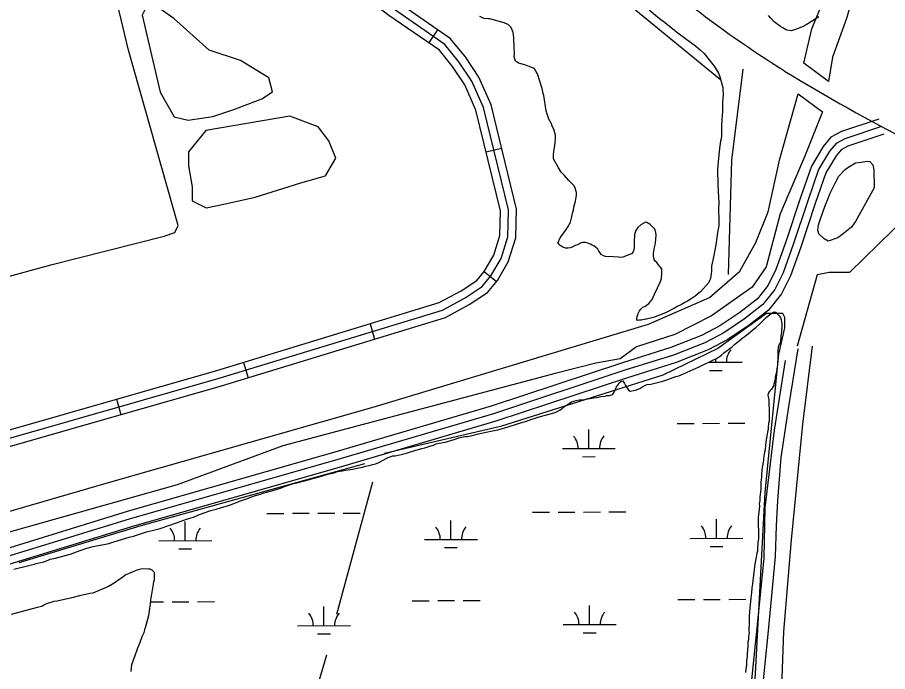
# Model space of a CAD drawing. Extents: x 3419139 to 3457078, y 540382 to 565875.
# Drawn here: x 3451859 to 3453503, y 561200 to 562436 of the extents above; entities that cross this region are included whole.
import ezdxf

# ---------------------------------------------------------------- set-up
doc = ezdxf.new("R2010")
doc.units = 0
for name, color, linetype in [('V-DTCH-CNTR', 7, 'Continuous'), ('V-ROAD-CNTR', 7, 'Continuous'), ('V-SITE-VEGE', 7, 'Continuous'), ('V-TOPO-SHOR', 7, 'Continuous'), ('V-UTIL-LINE', 7, 'Continuous'), ('V-WETL-SWMP', 7, 'Continuous')]:
    doc.layers.add(name, color=color, linetype=linetype)

msp = doc.modelspace()

# ---------------------------------------------------------------- linework, layer by layer
at = {"layer": 'V-DTCH-CNTR'}
for points in [[(3454377.7, 561171.7), (3454209, 561109.4), (3453922.1, 561015.1), (3453631.8, 560916.6), (3453296.9, 560812.7), (3453290.6, 560813.3), (3453290, 560911.9), (3453300, 561082.3), (3453307, 561276.1), (3453321.1, 561449.3), (3453342.9, 561667.5), (3453360.9, 561815.3)], [(3453309.4, 561787.8), (3453288.5, 561656.5), (3453271.2, 561509.4), (3453269.1, 561415), (3453257, 561294.8), (3453241.2, 561141.6)]]:
    msp.add_lwpolyline(points, dxfattribs=at)
at = {"layer": 'V-ROAD-CNTR'}
for p, q in [((3452636, 562387.9), (3452653.1, 562412.6)), ((3452744.6, 562182), (3452773.7, 562189.2)), ((3452740.5, 561956), (3452763.8, 561937.1)), ((3452525, 561857.3), (3452533.7, 561828.6)), ((3452285.9, 561784.2), (3452294.6, 561755.5)), ((3452046, 561714.7), (3452054.3, 561685.9))]:
    msp.add_line(p, q, dxfattribs=at)
for points in [[(3450428.9, 561224.6), (3451023.5, 561399.1), (3451667.2, 561590.9), (3452240, 561754.5), (3452661.8, 561883.4), (3452704.8, 561906.6), (3452737, 561927.8), (3452753.2, 561947.9), (3452772.5, 561980.7), (3452785.4, 562022), (3452786.8, 562072.6), (3452739.5, 562266), (3452717.4, 562316.1), (3452693.1, 562352.6), (3452666.3, 562385.2), (3452569.3, 562452.3), (3452263.5, 562687.6), (3451869.8, 562992.7), (3451830.7, 563010.6), (3451774.7, 563023.4), (3451214.2, 563095.9), (3450590.4, 563168.8), (3450330.4, 563198.6)], [(3450424.6, 561239), (3451019.2, 561413.5), (3451663, 561605.3), (3452235.8, 561768.9), (3452655.9, 561897.3), (3452697.1, 561919.5), (3452726.8, 561939), (3452740.9, 561956.5), (3452758.7, 561986.8), (3452770.4, 562024.5), (3452771.7, 562071), (3452725.2, 562261.1), (3452704.2, 562308.9), (3452681, 562343.6), (3452656, 562374.1), (3452560.5, 562440.2), (3452254.4, 562675.7), (3451862, 562979.8), (3451825.8, 562996.4), (3451772, 563008.6), (3451212.4, 563081), (3450588.7, 563153.9), (3450328.4, 563183.7)], [(3449342.8, 560891.4), (3449392.6, 560904.4), (3449741.4, 561003.1), (3450433.2, 561210.3), (3451027.7, 561384.7), (3451671.4, 561576.5), (3452244.3, 561740.1), (3452667.6, 561869.5), (3452712.5, 561893.7), (3452747.2, 561916.5), (3452765.6, 561939.4), (3452786.3, 561974.6), (3452800.3, 562019.5), (3452801.8, 562074.2), (3452753.7, 562270.8), (3452730.6, 562323.3), (3452705.2, 562361.5), (3452676.6, 562396.4), (3452578.2, 562464.4), (3452332.2, 562653.7)], [(3453486.6, 562244.3), (3453415.9, 562220.8), (3453396, 562210), (3453381, 562192.2), (3453358.9, 562155.5), (3453337.8, 562094.4), (3453310.4, 562012.1), (3453291.8, 561959.7), (3453277.3, 561930.3), (3453256.9, 561904.7), (3453223.5, 561878.8), (3453185.7, 561853.4), (3453151.2, 561835.3), (3453093.3, 561812.6), (3453002.1, 561783.8), (3452754.1, 561701.8), (3452464.7, 561616.4), (3452065.9, 561502.4), (3451827.8, 561429.3)], [(3453491.3, 562230.1), (3453421.9, 562207), (3453405.6, 562198.2), (3453393.3, 562183.5), (3453372.6, 562149.1), (3453352, 562089.6), (3453324.6, 562007.2), (3453305.6, 561953.9), (3453290, 561922.2), (3453267.5, 561893.9), (3453232.3, 561866.6), (3453193.4, 561840.5), (3453157.4, 561821.6), (3453098.3, 561798.4), (3453006.7, 561769.6), (3452758.6, 561687.5), (3452468.9, 561602), (3452070.1, 561488), (3451832.2, 561415)], [(3453496, 562215.9), (3453427.9, 562193.2), (3453415.3, 562186.3), (3453405.5, 562174.7), (3453386.2, 562142.7), (3453366.2, 562084.8), (3453338.8, 562002.3), (3453319.4, 561948), (3453302.7, 561914.1), (3453278.1, 561883.2), (3453241.1, 561854.5), (3453201.1, 561827.6), (3453163.7, 561808), (3453103.3, 561784.3), (3453011.3, 561755.3), (3452763, 561673.2), (3452473, 561587.6), (3452074.4, 561473.6), (3451836.6, 561400.7)]]:
    msp.add_lwpolyline(points, dxfattribs=at)
for centre, radius, start, end in [((3454389.4, 564073.4), 2046.8, 231.8839, 238.1051), ((3455223.5, 565466.6), 3670.9, 238.5505, 247.2268)]:
    msp.add_arc(centre, radius, start, end, dxfattribs=at)
at = {"layer": 'V-SITE-VEGE'}
for points in [[(3453052.7, 562450.7), (3453071.8, 562434.2), (3453081.5, 562427.3), (3453099.7, 562412.7), (3453104.2, 562408.8), (3453121.1, 562396.7), (3453139.7, 562382.9), (3453149.5, 562374.7), (3453156.6, 562367.8), (3453175.4, 562344.3), (3453183.5, 562331.2), (3453186.2, 562324.2), (3453191.7, 562304.1), (3453191.8, 562299.7), (3453192.4, 562291.4), (3453191.2, 562275.5), (3453191, 562258.4)], [(3452941.5, 562008.1), (3452936.6, 562009.8), (3452932.2, 562011), (3452926.5, 562011), (3452923, 562009.6), (3452916.9, 562006.4), (3452912.9, 562005.1), (3452906.8, 562002.3), (3452902.9, 562001), (3452899, 562000), (3452894.6, 562000.4), (3452891.5, 562001.7), (3452889.3, 562002.1), (3452887.5, 562003.4), (3452884.4, 562005.1), (3452882.6, 562006.4), (3452881.7, 562008.6), (3452879.9, 562009.9), (3452884.6, 562019.6), (3452887.2, 562024), (3452894.5, 562033.8), (3452898, 562039.1), (3452903.6, 562049.3), (3452905.6, 562056.8), (3452907.7, 562066.5), (3452909.4, 562072.2), (3452910.2, 562078), (3452911.9, 562084.6), (3452913.1, 562089), (3452914.8, 562096.5), (3452915.2, 562099.5), (3452915.1, 562105.3), (3452914.2, 562109.2), (3452913.2, 562112.3), (3452911, 562117.9), (3452907.8, 562121.4), (3452900.7, 562128.3), (3452892.2, 562137.4), (3452890.5, 562139.2), (3452886.4, 562144), (3452880.6, 562153.1), (3452871.6, 562168.8), (3452871.5, 562177.6), (3452875.1, 562199.6), (3452875.4, 562208.4), (3452875.4, 562213.7), (3452872.1, 562225), (3452869.4, 562231.1), (3452867.6, 562235.5), (3452862.2, 562245.1), (3452861.3, 562248.2), (3452859.5, 562253.4), (3452858.1, 562259.5), (3452853.3, 562288.5), (3452852.3, 562292.8), (3452850, 562302), (3452841.3, 562329.6), (3452838.6, 562334.8), (3452835.9, 562339.2), (3452833.7, 562340.5), (3452823.9, 562344.3), (3452817.8, 562346.4), (3452805.4, 562349.7), (3452800.1, 562353.6), (3452797.3, 562362.4), (3452797.7, 562369), (3452797.1, 562379.1), (3452796.9, 562397.1), (3452796.3, 562403.2), (3452795.4, 562407.6), (3452791.7, 562417.2), (3452786, 562422.8), (3452781.1, 562425), (3452778.4, 562425.8), (3452751.1, 562433.3), (3452748, 562433.3), (3452740.1, 562434.5), (3452732.2, 562437.9)], [(3453372.7, 562437.1), (3453352.2, 562424), (3453349.1, 562422.2), (3453343.5, 562419.1), (3453329.1, 562413.2), (3453321.6, 562410.9), (3453312.4, 562412.5), (3453310.2, 562413.4), (3453304.8, 562416.8), (3453300.4, 562418.9), (3453288.9, 562428), (3453282.2, 562434.9), (3453278.2, 562440.2)], [(3453191, 562258.4), (3453189.9, 562243.5), (3453189.2, 562230.3), (3453189, 562213.1), (3453188.2, 562207), (3453187, 562202.6), (3453185.4, 562189.4), (3453183.1, 562163.4), (3453181.6, 562148.9), (3453182, 562120.3), (3453183.2, 562096.2), (3453184.2, 562087), (3453183.5, 562073.8), (3453184.2, 562054), (3453183.9, 562042.6), (3453182.3, 562033.8), (3453178.3, 562006.5), (3453176.6, 561996.4), (3453174.6, 561986.7), (3453170.5, 561966), (3453170.2, 561956.8), (3453169.3, 561951.9), (3453168.2, 561942.7), (3453166.4, 561939.2), (3453165.2, 561935.6), (3453149.2, 561917.8), (3453147, 561915.6), (3453139.6, 561909.8), (3453134, 561905.8), (3453124.8, 561900.4), (3453120, 561897.7), (3453113.5, 561894.1), (3453104.3, 561889.5), (3453101.3, 561887.3), (3453096.5, 561885), (3453089.9, 561881), (3453083.4, 561877.8), (3453072, 561873.7), (3453069.8, 561872.8), (3453062.4, 561870.1), (3453047.5, 561866.3), (3453045.3, 561866.3), (3453037.4, 561864.5), (3453033.5, 561864), (3453030.4, 561863.9), (3453029.1, 561865.7), (3453029.9, 561871.4), (3453031.6, 561876.7), (3453034.1, 561882), (3453036.7, 561885.1), (3453040.6, 561888.7), (3453044.6, 561890.5), (3453051.5, 561895.8), (3453058, 561903.4), (3453059.3, 561906.5), (3453062.7, 561913.1), (3453073.8, 561937), (3453075.5, 561943.2), (3453076.6, 561953.7), (3453076.6, 561956.8), (3453076.1, 561960.3), (3453073.9, 561964.2), (3453071.2, 561966.8), (3453067.1, 561972.9), (3453063.6, 561976), (3453061.8, 561979), (3453060.8, 561985.1), (3453060.8, 561990.4), (3453062.4, 562001.4), (3453064.4, 562009.3), (3453065.2, 562018.6), (3453065.6, 562024.3), (3453065, 562029.6), (3453063.2, 562036.1), (3453054.3, 562045.2), (3453048.1, 562048.7), (3453045.4, 562049.1), (3453036.7, 562044.6), (3453031.1, 562039.6), (3453027.2, 562033.4), (3453024.7, 562025.9), (3453024.7, 562023.7), (3453023.9, 562015.4), (3453024.2, 562000), (3453023.7, 561997.8), (3453022.1, 561993.4), (3453019, 561989.8), (3453002.9, 561983), (3452997.2, 561982.9), (3452994.5, 561983.3), (3452985.3, 561984.1), (3452969.9, 561984.8), (3452965.9, 561985.6), (3452961.9, 561988.2), (3452959.7, 561991.7), (3452957.5, 561994.7), (3452955.2, 561998.6), (3452951.2, 562002.1), (3452947.7, 562004.7), (3452944.6, 562005.9), (3452941.5, 562008.1)]]:
    msp.add_lwpolyline(points, dxfattribs=at)
msp.add_lwpolyline([(3453477.7, 562114.1), (3453442.1, 562050.6), (3453440.6, 562048.4), (3453434.5, 562039.9), (3453422.1, 562029.7), (3453409, 562019.6), (3453390.6, 562013.8), (3453382.8, 562017.8), (3453373.1, 562027.6), (3453371.2, 562034.2), (3453372.2, 562044.2), (3453375.3, 562053.8), (3453384.6, 562079), (3453389.9, 562093), (3453394.5, 562104.5), (3453403.9, 562123.4), (3453410.7, 562136.1), (3453423, 562149.1), (3453427.8, 562152.5), (3453442.4, 562161.5), (3453452.7, 562162.8), (3453464.1, 562164.4), (3453469.3, 562163.8), (3453475.2, 562157.6), (3453477.2, 562148)], close=True, dxfattribs=at)
at = {"layer": 'V-TOPO-SHOR'}
msp.add_line((3452529.8, 561558.3), (3452461.7, 561308.2), dxfattribs=at)
for points in [[(3453956.1, 564089.4), (3453789.2, 563589), (3453629.9, 563088.8), (3453569.3, 562900.2), (3453474.5, 562607.7), (3453425.3, 562434.5), (3453398.7, 562361.4), (3453391.2, 562315.3), (3453344.9, 562349.6), (3453360, 562415), (3453424.7, 562572.9), (3453553.6, 562977), (3453735.7, 563512), (3453925.3, 564085.4)], [(3453187.5, 562318.2), (3452651.4, 562757.8), (3452494, 562711), (3452486.5, 562684.1), (3452498.1, 562668.8), (3452498.1, 562653.4), (3452502, 562638)], [(3451408.4, 561376.6), (3452026.4, 561556.1), (3452533, 561700.5), (3453051.2, 561856.4), (3453166.2, 561906.9), (3453223.7, 561957.1), (3453254.2, 562011.1), (3453277, 562068.8), (3453299.6, 562168.8), (3453333.7, 562291.9), (3453379.9, 562257.6), (3453345.7, 562172.9), (3453300.1, 562065.1), (3453273.6, 561965), (3453246.9, 561926.5), (3453170.2, 561872.3), (3453101.2, 561837.4), (3453028.3, 561814.1), (3452997.6, 561790.9), (3452951.6, 561783), (3452874.8, 561763.4), (3452360.4, 561626.7), (3452160.9, 561552.8), (3451715.6, 561427.9)], [(3453763.8, 562012), (3453569, 562089.3), (3453431.2, 561954.2), (3453392.8, 561954), (3453369.7, 561950.1), (3453331.9, 561815.4)], [(3451991.5, 559857.3), (3452075.1, 560076.7), (3452154.6, 560342.2), (3452188.8, 560450), (3452223.2, 560492.4), (3452257.6, 560519.4), (3452342.1, 560535.2), (3452434.2, 560566.3), (3452722.1, 560652.1), (3453144.2, 560800), (3453178.7, 560811.7), (3453212.9, 560900.2), (3453243.2, 561008), (3453271.6, 561538.4), (3453297.4, 561799.9), (3453308.7, 561849.9), (3453308.6, 561869.1), (3453304.7, 561876.8), (3453300.9, 561876.7), (3453274, 561876.6), (3453182, 561810.9), (3453078.5, 561760.5), (3452771.5, 561663.1), (3452552.6, 561612.2)], [(3453333.6, 561809.9), (3453316.1, 561705), (3453301.2, 561604.5), (3453294.7, 561523.6), (3453292.7, 561475.8), (3453290.2, 561417.8), (3453281.8, 561323.9), (3453276.5, 561270.7), (3453271.3, 561215.3), (3453266.1, 561164.8), (3453262.4, 561118.6), (3453258.9, 561056.2), (3453254.4, 560990.6), (3453241, 560902.5), (3453235.4, 560872.6), (3453233.6, 560847.7), (3453233.3, 560828.1), (3453233, 560814)], [(3452514.3, 561592.8), (3452092.1, 561475.6), (3451861.8, 561405.5)], [(3452442.8, 561231.2), (3452276.2, 560665.6), (3452242.1, 560565.5), (3452223.2, 560492.4)]]:
    msp.add_lwpolyline(points, dxfattribs=at)
for points in [[(3451703.4, 562498.4), (3451511.6, 562424.6), (3451472, 562378.1), (3451478.8, 562338.3), (3451499.1, 562245.7), (3451526.2, 562119.9), (3451559.7, 562040.5), (3451573.3, 561947.8), (3451586.7, 561928), (3451600, 561914.8), (3451606.6, 561908.2), (3451626.6, 561888.4), (3451924.4, 561969.2), (3452136.3, 562023.1), (3452156.1, 562029.8), (3452162.7, 562043.1), (3452068.5, 562374.1), (3452027.9, 562546.2), (3452008, 562559.3), (3451955, 562565.7), (3451789.5, 562518.6)], [(3452220.9, 562374.7), (3452154.3, 562434.1), (3452107.8, 562467), (3452094.7, 562440.4), (3452128.4, 562294.8), (3452155.2, 562248.5), (3452181.7, 562242), (3452228, 562248.8), (3452267.7, 562262.3), (3452320.7, 562282.4), (3452340.5, 562295.7), (3452333.8, 562322.2), (3452280.6, 562355.1)], [(3452373.8, 562249.5), (3452214.9, 562222.3), (3452181.9, 562182.4), (3452182.1, 562155.9), (3452188.9, 562116.1), (3452189, 562089.6), (3452215.5, 562076.5), (3452248.6, 562083.3), (3452308.2, 562096.8), (3452394.3, 562123.7), (3452440.6, 562137.1), (3452460.3, 562170.3), (3452446.9, 562203.4), (3452426.9, 562229.8)]]:
    msp.add_lwpolyline(points, close=True, dxfattribs=at)
at = {"layer": 'V-UTIL-LINE'}
msp.add_lwpolyline([(3453202.6, 561950.7), (3453208.9, 562166.6), (3453230, 562338.5)], dxfattribs=at)
at = {"layer": 'V-WETL-SWMP'}
for p, q in [((3453178.3, 561784.7), (3453178.2, 561791.3)), ((3453164.9, 561784.6), (3453228.3, 561784.9)), ((3453166.3, 561769.2), (3453190.3, 561769.3)), ((3452938.5, 561621.8), (3452938.3, 561657.8)), ((3453105.4, 561668.9), (3453137.4, 561669.1)), ((3453153.4, 561669.2), (3453185.4, 561669.3)), ((3453201.4, 561669.4), (3453233.3, 561669.5)), ((3452888.5, 561621.6), (3452988.5, 561622)), ((3452926.6, 561606.3), (3452950.6, 561606.4)), ((3452330.3, 561499.1), (3452362.3, 561499.2)), ((3452378.3, 561499.3), (3452410.3, 561499.4)), ((3452426.3, 561499.5), (3452458.3, 561499.6)), ((3452474.3, 561499.7), (3452506.3, 561499.8)), ((3452832.2, 561501.3), (3452864.2, 561501.4)), ((3452880.2, 561501.5), (3452912.2, 561501.6)), ((3452928.2, 561501.7), (3452960.2, 561501.8)), ((3452976.2, 561501.9), (3453008.2, 561502)), ((3452175.9, 561447.6), (3452175.7, 561483.6)), ((3452677.8, 561449.8), (3452677.6, 561485.8)), ((3453179.7, 561452), (3453179.5, 561488)), ((3452125.9, 561447.4), (3452225.9, 561447.9)), ((3452627.8, 561449.6), (3452727.8, 561450.1)), ((3453129.7, 561451.8), (3453229.7, 561452.2)), ((3452164, 561432.2), (3452188, 561432.3)), ((3452665.9, 561434.4), (3452689.9, 561434.5)), ((3453167.8, 561436.5), (3453191.8, 561436.6)), ((3452110.5, 561331.9), (3452135, 561332)), ((3452151, 561332.1), (3452183, 561332.2)), ((3452199, 561332.3), (3452231, 561332.5)), ((3452604.9, 561334.1), (3452636.9, 561334.2)), ((3452652.9, 561334.3), (3452684.9, 561334.4)), ((3452700.9, 561334.5), (3452732.9, 561334.6)), ((3453106.8, 561336.3), (3453138.8, 561336.4)), ((3453154.8, 561336.5), (3453186.8, 561336.6)), ((3453202.8, 561336.7), (3453234.8, 561336.8)), ((3452438, 561286.9), (3452437.9, 561322.9)), ((3452939.9, 561289.1), (3452939.8, 561325.1)), ((3452388, 561286.7), (3452488, 561287.1)), ((3452889.9, 561288.9), (3452989.9, 561289.3)), ((3452426.1, 561271.4), (3452450.1, 561271.5)), ((3452928, 561273.6), (3452952, 561273.7))]:
    msp.add_line(p, q, dxfattribs=at)
for points in [[(3452491.8, 561582.8), (3452500.5, 561584.3), (3452511, 561586.6), (3452516.3, 561588.4), (3452523.3, 561589.4), (3452527.7, 561590.8), (3452535.1, 561592.7), (3452540.4, 561594.9), (3452556.5, 561603.5), (3452559.6, 561604.8), (3452568.3, 561607.6), (3452572.7, 561608.1), (3452583.6, 561610.5), (3452593.7, 561612.8), (3452611.6, 561618.3), (3452623, 561621.5), (3452628.7, 561622.9), (3452636.1, 561625.7), (3452646.2, 561628.9), (3452649.7, 561630.7), (3452655.8, 561632.1), (3452666.8, 561634), (3452683.8, 561638.6), (3452693, 561641.8), (3452701.8, 561644.1), (3452704.9, 561644.6), (3452708.4, 561644.2), (3452715.4, 561645.7), (3452730.3, 561649.4), (3452744.7, 561652.6), (3452756.5, 561655.4), (3452766.6, 561657.3), (3452779.8, 561660.6), (3452785.9, 561662.4), (3452788.9, 561663.8), (3452796.4, 561665.7), (3452809.5, 561670.2), (3452818.7, 561672.6), (3452830.5, 561677.1), (3452837.5, 561679), (3452840.5, 561680.3), (3452874.7, 561690), (3452883.4, 561694.1), (3452893.4, 561701.7), (3452899.5, 561705.7), (3452906, 561710.2), (3452914.8, 561712.5), (3452920.5, 561713.5), (3452929.3, 561714), (3452932.8, 561715), (3452940.6, 561716), (3452947.7, 561717.4), (3452953.8, 561718.3), (3452961.2, 561719.8), (3452969.6, 561720.8), (3452972.6, 561721.7), (3452977, 561722.2), (3452980.1, 561722.7), (3452983.2, 561723.6), (3452986.2, 561728), (3452988.3, 561732.4), (3452990.9, 561738.2), (3452993.4, 561741.7), (3452995.6, 561745.7), (3452998.6, 561748.4), (3453003, 561749.3), (3453005.7, 561744.5), (3453007.5, 561740.6), (3453013.3, 561731.9), (3453016.4, 561730.2), (3453026.5, 561732.1), (3453034.8, 561735.3), (3453038.3, 561737.5), (3453045.7, 561741.6), (3453048.8, 561742.9), (3453055.4, 561743.5), (3453063.2, 561744.9), (3453078.1, 561749), (3453087.7, 561752.2), (3453103, 561757.7), (3453108.3, 561759.1), (3453117.5, 561762.8), (3453124, 561765.9), (3453146.7, 561775.9), (3453159.4, 561782.2), (3453162.9, 561783.6), (3453175.1, 561789.9), (3453178.1, 561791.3), (3453188.2, 561797.6), (3453193.8, 561802.5), (3453209, 561814.1), (3453213.4, 561818.1), (3453217.3, 561821.2), (3453221.6, 561824.4), (3453226.8, 561828.8), (3453239.4, 561838.7), (3453249, 561846.7), (3453253.8, 561850.3), (3453261.6, 561857), (3453273.7, 561869.5), (3453277.2, 561872.6)], [(3453277.2, 561872.6), (3453282.4, 561876.2), (3453285.9, 561878.9), (3453288.9, 561879.8), (3453292, 561879.4), (3453298.3, 561872.4), (3453300.5, 561869), (3453301.9, 561864.6), (3453302.9, 561857.6), (3453303, 561850.1), (3453302.6, 561846.1), (3453302.6, 561843.1), (3453301.8, 561836.5), (3453301.4, 561835.1), (3453300.3, 561822.4), (3453298.1, 561818), (3453296.4, 561813.5), (3453295.7, 561806.5), (3453295.3, 561799.9), (3453295.8, 561793.3), (3453295.4, 561790.2), (3453295.1, 561784.1), (3453294.7, 561779.7), (3453292.3, 561763.4), (3453290.6, 561756.4), (3453290.3, 561752), (3453288.2, 561743.6), (3453287.8, 561740.5), (3453283.5, 561733.9), (3453281.3, 561731.2), (3453279.2, 561729), (3453277, 561725.9), (3453276.6, 561722.8), (3453278.5, 561713.6), (3453278.6, 561702.2), (3453279.1, 561699.1), (3453279.3, 561687.2), (3453279, 561678.9), (3453279, 561673.6), (3453277.8, 561668.8), (3453277.4, 561662.6), (3453277, 561658.6), (3453275.8, 561652.5), (3453275.4, 561649), (3453273, 561634.4), (3453272.2, 561627.8), (3453271.4, 561619.5), (3453270.2, 561615.1), (3453269.4, 561607.1), (3453268.2, 561602.3), (3453268.2, 561599.2), (3453266.2, 561586), (3453265, 561574.1), (3453264.7, 561568.4), (3453263.5, 561557.4), (3453263.6, 561551.3), (3453263.2, 561544.2), (3453261.7, 561530.2), (3453261.3, 561523.1), (3453260.5, 561517.8), (3453260.6, 561513), (3453259.9, 561501.6), (3453258.3, 561491.9), (3453258.8, 561451.1), (3453258, 561444.9), (3453257.3, 561431.7), (3453256.9, 561427.7), (3453256.1, 561423.8), (3453254.9, 561416.3), (3453252, 561403.5), (3453250, 561388.1), (3453248.9, 561376.7), (3453248, 561372.7), (3453247.7, 561366.1), (3453246.5, 561358.6), (3453245.7, 561349), (3453244.5, 561338.8), (3453243.7, 561333.1), (3453243, 561326.1), (3453242.6, 561321.7), (3453242.3, 561310.3), (3453241.5, 561307.2), (3453241.6, 561298.8), (3453241.2, 561293.5), (3453240.6, 561276.8), (3453241.1, 561273.8), (3453240.3, 561266.3), (3453239.9, 561260.1), (3453239.1, 561255.7), (3453238.8, 561247.4), (3453238.4, 561242.1), (3453237.6, 561233.8), (3453237.3, 561228), (3453236.5, 561221), (3453236.1, 561215.3), (3453236.2, 561212.2), (3453235, 561205.2), (3453234.2, 561198.6)], [(3452433.1, 561569.3), (3452444.5, 561573), (3452454.1, 561575.3), (3452457.2, 561575.8), (3452463.7, 561578.1), (3452472.5, 561579.5), (3452479.5, 561580.5), (3452491.8, 561582.8)], [(3451852.1, 561393.9), (3451880.6, 561400.5), (3451891.1, 561403.2), (3451894.2, 561404.2), (3451909, 561407.9), (3451916.9, 561410.6), (3451920.8, 561412.4), (3451930.9, 561414.8), (3451960.7, 561422.7), (3451968.5, 561425.8), (3451990, 561433.6), (3452001.8, 561436.4), (3452018.4, 561439.7), (3452022.4, 561440.6), (3452031.6, 561442.5), (3452041.2, 561445.7), (3452070.1, 561454.5), (3452077.9, 561456.3), (3452102.4, 561464.1), (3452118.2, 561468.3), (3452128.7, 561470.7), (3452159.3, 561481.6), (3452178.1, 561488), (3452191.2, 561492.2), (3452199.5, 561495.8), (3452218.3, 561502.6), (3452224.4, 561504.5), (3452234.1, 561506.8), (3452242.4, 561509.6), (3452259.4, 561514.6), (3452267.7, 561517.8), (3452270.8, 561519.2), (3452275.6, 561521), (3452278.7, 561522.4), (3452293.5, 561527), (3452304.5, 561531.5), (3452318, 561535.6), (3452325, 561537.9), (3452341.7, 561542.1), (3452355.6, 561547.1), (3452365.3, 561550.8), (3452378.8, 561554.9), (3452386.7, 561556.8), (3452401.1, 561560.9), (3452433.1, 561569.3)], [(3452106.5, 561393.9), (3452094.6, 561394.6), (3452084.5, 561391.9), (3452075.8, 561388.2), (3452063.6, 561382.8), (3452056.2, 561377.4), (3452046.2, 561370.7), (3452043.6, 561368.4), (3452038.3, 561365.3), (3452030.9, 561361.2), (3452001.2, 561348.5), (3451995.5, 561347.6), (3451975.8, 561343.4), (3451961.4, 561339.6), (3451933.8, 561333.5), (3451927.7, 561332.6), (3451913.7, 561328), (3451907.5, 561325.3), (3451904.9, 561323.5), (3451896.2, 561321.6), (3451846.7, 561308.2)], [(3452073.6, 561200.2), (3452075.1, 561213.4), (3452077.2, 561220.4), (3452081.9, 561232.8), (3452084.9, 561241.2), (3452086.6, 561245.2), (3452088.3, 561249.6), (3452090.4, 561254), (3452094.6, 561266.4), (3452098, 561273.9), (3452100.1, 561281.8), (3452102.2, 561288), (3452106.8, 561306.5), (3452108.8, 561319.7), (3452111.6, 561339.5), (3452112.8, 561346.6), (3452113.7, 561350.1), (3452116.1, 561365.1), (3452116.5, 561370.3), (3452117.7, 561373.9), (3452118, 561384.4), (3452118, 561387.5), (3452113.1, 561391.8), (3452109.6, 561393.5), (3452106.5, 561393.9)]]:
    msp.add_lwpolyline(points, dxfattribs=at)
for centre, start, end in [((3453233.5, 561785.4), 139.4782, 181.0218), ((3452883.2, 561622), 359.4782, 41.0218), ((3452993.7, 561622.5), 139.4782, 181.0218), ((3453124.5, 561452.3), 359.4782, 41.0218), ((3453234.9, 561452.7), 139.4782, 181.0218), ((3452120.7, 561447.9), 359.4782, 41.0218), ((3452231.1, 561448.4), 139.4782, 181.0218), ((3452622.6, 561450.1), 359.4782, 41.0218), ((3452733, 561450.6), 139.4782, 181.0218), ((3452884.7, 561289.4), 359.4782, 41.0218), ((3452995.2, 561289.8), 139.4782, 181.0218), ((3452382.8, 561287.2), 359.4782, 41.0218), ((3452493.3, 561287.6), 139.4782, 181.0218)]:
    msp.add_arc(centre, 35.2, start, end, dxfattribs=at)

doc.saveas('drawing.dxf')
